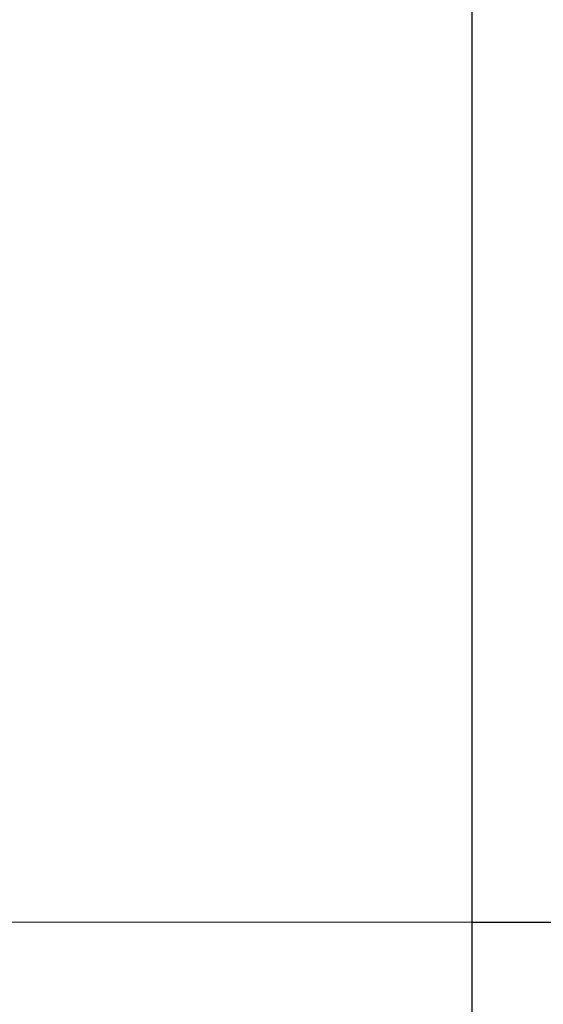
# Model space of a CAD drawing. Header units: millimetres. Extents: x -1114 to 1396, y -630 to 631.
# Tile 566 of 656: x 893 to 1061, y -315 to 0. Entities that reach past the tile are written whole.
import ezdxf

# ---------------------------------------------------------------- set-up
doc = ezdxf.new("R2010")
doc.units = ezdxf.units.MM
doc.header["$MEASUREMENT"] = 0

msp = doc.modelspace()

# ---------------------------------------------------------------- linework, layer by layer
msp.add_line((1037.9959, -288.6727), (1396.2181, -288.6727))
msp.add_lwpolyline([(1037.9959, 630.2765), (1396.2181, 630.2765), (1396.2181, -629.7647), (1037.9959, -629.7647)], close=True)
at = {"lineweight": 18}
msp.add_open_spline([(1038.9843, -629.7647), (1038.9843, -629.7647), (-1111.4882, -629.7647), (-1111.4882, -629.7647), (-1111.4882, -629.7647), (-1111.4882, -629.7647), (-1111.4882, 630.7883), (-1111.4882, 630.7883), (-1111.4882, 630.7883), (-1111.4882, 630.7883), (1038.9843, 630.7883), (1038.9843, 630.7883)], degree=3, knots=[0, 0, 0, 0, 0.33333333, 0.33333333, 0.33333333, 0.33333333, 0.66666667, 0.66666667, 0.66666667, 0.66666667, 1, 1, 1, 1], dxfattribs=at)
for points in [[(1037.9959, 630.2765), (1037.9959, 630.2765), (1037.9959, -630.2765), (1037.9959, -630.2765)], [(-1112.4766, -288.6727), (-1112.4766, -288.6727), (1037.9959, -288.6727), (1037.9959, -288.6727)]]:
    msp.add_open_spline(points, degree=3, dxfattribs=at)

doc.saveas('drawing.dxf')
